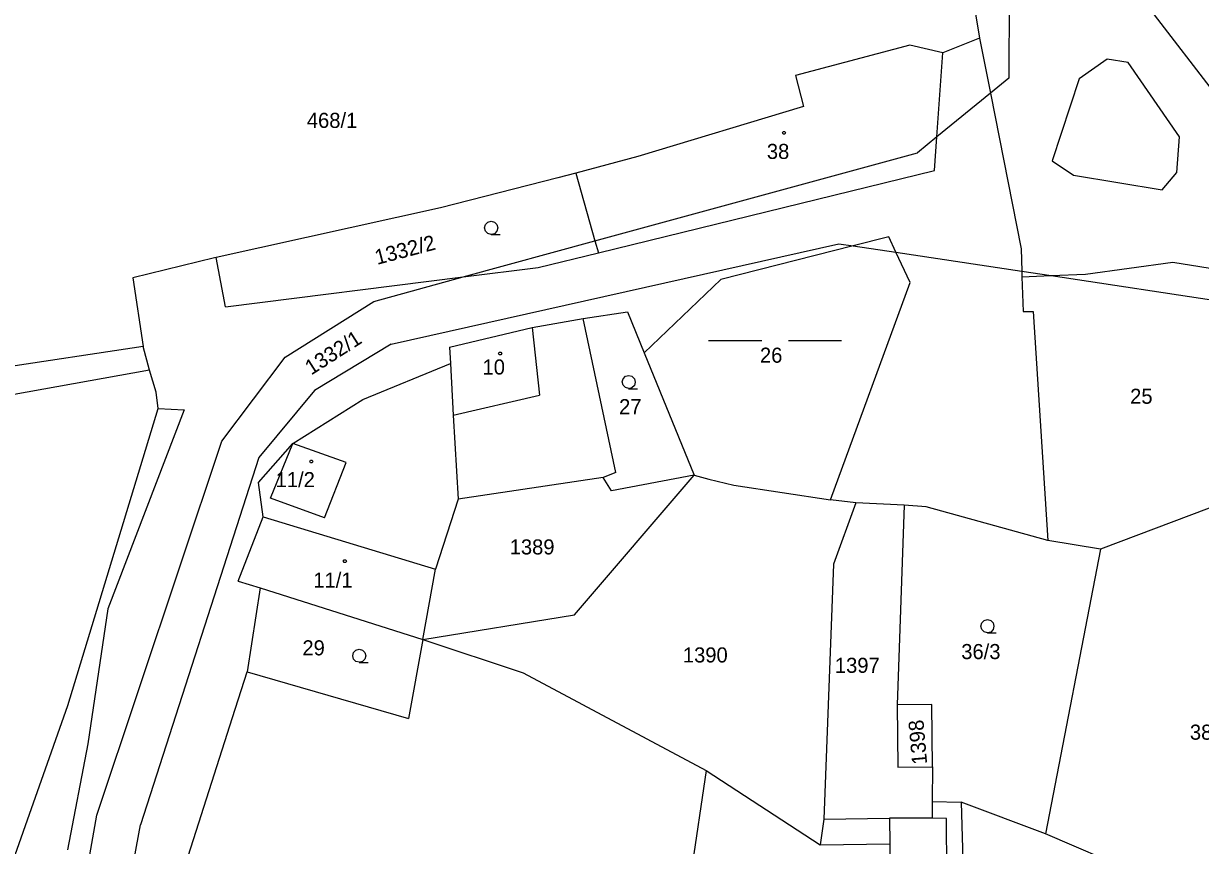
# Model space of a CAD drawing. Extents: x -852001 to -842497, y -1063614 to -1052182.
# Drawn here: x -844674.2 to -844541.5, y -1061526.1 to -1061433.4 of the extents above; entities that cross this region are included whole.
import ezdxf

# ---------------------------------------------------------------- set-up
doc = ezdxf.new("R2010")
doc.units = 0
for name, color, linetype in [('Default', 7, 'Continuous'), ('KN_HRANICE', 7, 'Continuous'), ('KN_KULTURY', 7, 'Continuous'), ('KN_PARCELY', 7, 'Continuous'), ('KN_SLUCKY', 7, 'Continuous')]:
    doc.layers.add(name, color=color, linetype=linetype)

# ---------------------------------------------------------------- blocks, each defined once
blk = doc.blocks.new('304')
at = {"layer": 'Default'}
blk.add_lwpolyline([(0, 0), (-0.38, 0.1), (-0.65, 0.37), (-0.75, 0.74), (-0.65, 1.11), (-0.38, 1.38), (-0.01, 1.48), (0.36, 1.38), (0.63, 1.11), (0.73, 0.73), (0.63, 0.35), (0.36, 0.08), (-0.02, -0.02), (0.98, -0.02)], dxfattribs=at)
blk = doc.blocks.new('NAHRADNI_SYMBOL')
at = {"layer": 'Default'}
blk.add_lwpolyline([(0.09, 0.15), (0.18, 0), (0.09, -0.15), (-0.09, -0.15), (-0.18, 0), (-0.09, 0.15), (0.09, 0.15)], dxfattribs=at)
blk = doc.blocks.new('803')
at = {"layer": 'Default'}
for p, q in [((-7.5, 0), (-1.5, 0)), ((1.5, 0), (7.5, 0))]:
    blk.add_line(p, q, dxfattribs=at)
blk = doc.blocks.new('402')
at = {"layer": 'Default'}
blk.add_lwpolyline([(0.09, 0.15), (0.18, 0), (0.09, -0.15), (-0.09, -0.15), (-0.18, 0), (-0.09, 0.15), (0.09, 0.15)], dxfattribs=at)

msp = doc.modelspace()

# ---------------------------------------------------------------- linework, layer by layer
at = {"layer": 'KN_HRANICE'}
for p, q in [((-844567.19, -1061430.48), (-844566.46, -1061435.08)), ((-844567.19, -1061430.48), (-844566.46, -1061435.08)), ((-844574.31, -1061435.87), (-844587.2, -1061439.3)), ((-844574.31, -1061435.87), (-844587.2, -1061439.3)), ((-844570.56, -1061436.72), (-844574.31, -1061435.87)), ((-844570.56, -1061436.72), (-844574.31, -1061435.87)), ((-844566.46, -1061435.08), (-844570.56, -1061436.72)), ((-844566.46, -1061435.08), (-844570.56, -1061436.72)), ((-844566.46, -1061435.08), (-844565.22, -1061441.3)), ((-844566.46, -1061435.08), (-844565.22, -1061441.3)), ((-844571.24, -1061446.2), (-844570.56, -1061436.72)), ((-844571.24, -1061446.2), (-844570.56, -1061436.72)), ((-844587.2, -1061439.3), (-844586.28, -1061442.8)), ((-844587.2, -1061439.3), (-844586.28, -1061442.8)), ((-844565.22, -1061441.3), (-844561.73, -1061458.84)), ((-844565.22, -1061441.3), (-844561.73, -1061458.84)), ((-844586.28, -1061442.8), (-844604.97, -1061448.44)), ((-844586.28, -1061442.8), (-844604.97, -1061448.44)), ((-844571.51, -1061450), (-844571.24, -1061446.2)), ((-844571.51, -1061450), (-844571.24, -1061446.2)), ((-844604.97, -1061448.44), (-844611.96, -1061450.29)), ((-844604.97, -1061448.44), (-844611.96, -1061450.29)), ((-844613.99, -1061450.83), (-844627.22, -1061454.2)), ((-844613.99, -1061450.83), (-844627.22, -1061454.2)), ((-844611.96, -1061450.29), (-844613.99, -1061450.83)), ((-844611.96, -1061450.29), (-844613.99, -1061450.83)), ((-844611.96, -1061450.29), (-844609.8, -1061457.94)), ((-844611.96, -1061450.29), (-844609.8, -1061457.94)), ((-844609.42, -1061459.29), (-844571.51, -1061450)), ((-844609.42, -1061459.29), (-844571.51, -1061450)), ((-844627.22, -1061454.2), (-844652.53, -1061459.81)), ((-844627.22, -1061454.2), (-844652.53, -1061459.81)), ((-844576.68, -1061457.48), (-844580.69, -1061458.5)), ((-844576.68, -1061457.48), (-844580.69, -1061458.5)), ((-844575.87, -1061459.23), (-844576.68, -1061457.48)), ((-844575.87, -1061459.23), (-844576.68, -1061457.48)), ((-844609.8, -1061457.94), (-844609.42, -1061459.29)), ((-844609.8, -1061457.94), (-844609.42, -1061459.29)), ((-844580.69, -1061458.5), (-844595.6, -1061462.3)), ((-844580.69, -1061458.5), (-844595.6, -1061462.3)), ((-844561.73, -1061458.84), (-844561.68, -1061461.36)), ((-844561.73, -1061458.84), (-844561.68, -1061461.36)), ((-844652.69, -1061459.85), (-844661.9, -1061462.12)), ((-844652.69, -1061459.85), (-844661.9, -1061462.12)), ((-844652.53, -1061459.81), (-844652.69, -1061459.85)), ((-844652.53, -1061459.81), (-844652.69, -1061459.85)), ((-844651.48, -1061465.37), (-844652.53, -1061459.81)), ((-844651.48, -1061465.37), (-844652.53, -1061459.81)), ((-844616.21, -1061460.95), (-844609.42, -1061459.29)), ((-844616.21, -1061460.95), (-844609.42, -1061459.29)), ((-844574.27, -1061462.65), (-844575.87, -1061459.23)), ((-844574.27, -1061462.65), (-844575.87, -1061459.23)), ((-844624.68, -1061462.01), (-844616.21, -1061460.95)), ((-844624.68, -1061462.01), (-844616.21, -1061460.95)), ((-844561.68, -1061461.36), (-844561.67, -1061462)), ((-844561.68, -1061461.36), (-844561.67, -1061462)), ((-844554.5, -1061461.7), (-844544.65, -1061460.34)), ((-844554.5, -1061461.7), (-844544.65, -1061460.34)), ((-844544.65, -1061460.34), (-844537.49, -1061461.47)), ((-844544.65, -1061460.34), (-844537.49, -1061461.47)), ((-844661.9, -1061462.12), (-844660.74, -1061469.85)), ((-844661.9, -1061462.12), (-844660.74, -1061469.85)), ((-844651.48, -1061465.37), (-844624.68, -1061462.01)), ((-844651.48, -1061465.37), (-844624.68, -1061462.01)), ((-844595.6, -1061462.3), (-844604.26, -1061470.57)), ((-844595.6, -1061462.3), (-844604.26, -1061470.57)), ((-844583.25, -1061487.14), (-844574.27, -1061462.65)), ((-844583.25, -1061487.14), (-844574.27, -1061462.65)), ((-844561.67, -1061462), (-844558.37, -1061461.86)), ((-844561.67, -1061462), (-844558.37, -1061461.86)), ((-844561.67, -1061462), (-844561.52, -1061465.91)), ((-844561.67, -1061462), (-844561.52, -1061465.91)), ((-844558.37, -1061461.86), (-844554.5, -1061461.7)), ((-844558.37, -1061461.86), (-844554.5, -1061461.7)), ((-844616.87, -1061467.72), (-844611.12, -1061466.69)), ((-844616.87, -1061467.72), (-844611.12, -1061466.69)), ((-844611.12, -1061466.69), (-844606.12, -1061465.95)), ((-844611.12, -1061466.69), (-844606.12, -1061465.95)), ((-844607.46, -1061484.06), (-844611.12, -1061466.69)), ((-844607.46, -1061484.06), (-844611.12, -1061466.69)), ((-844606.12, -1061465.95), (-844604.26, -1061470.57)), ((-844606.12, -1061465.95), (-844604.26, -1061470.57)), ((-844561.52, -1061465.91), (-844560.4, -1061465.91)), ((-844561.52, -1061465.91), (-844560.4, -1061465.91)), ((-844560.4, -1061465.91), (-844558.74, -1061491.73)), ((-844560.4, -1061465.91), (-844558.74, -1061491.73)), ((-844626.2, -1061469.92), (-844616.87, -1061467.72)), ((-844626.2, -1061469.92), (-844616.87, -1061467.72)), ((-844660.74, -1061469.85), (-844687.29, -1061473.84)), ((-844660.74, -1061469.85), (-844687.29, -1061473.84)), ((-844660.03, -1061472.53), (-844660.74, -1061469.85)), ((-844660.03, -1061472.53), (-844660.74, -1061469.85)), ((-844626.2, -1061469.92), (-844626.1, -1061471.78)), ((-844626.2, -1061469.92), (-844626.1, -1061471.78)), ((-844604.26, -1061470.57), (-844598.62, -1061484.35)), ((-844604.26, -1061470.57), (-844598.62, -1061484.35)), ((-844635.96, -1061475.84), (-844626.1, -1061471.78)), ((-844635.96, -1061475.84), (-844626.1, -1061471.78)), ((-844626.1, -1061471.78), (-844625.8, -1061477.58)), ((-844626.1, -1061471.78), (-844625.8, -1061477.58)), ((-844660.03, -1061472.53), (-844690.91, -1061478.06)), ((-844660.03, -1061472.53), (-844690.91, -1061478.06)), ((-844659.29, -1061474.99), (-844660.03, -1061472.53)), ((-844659.29, -1061474.99), (-844660.03, -1061472.53)), ((-844659.07, -1061476.84), (-844659.29, -1061474.99)), ((-844659.07, -1061476.84), (-844659.29, -1061474.99)), ((-844643.87, -1061480.8), (-844635.96, -1061475.84)), ((-844643.87, -1061480.8), (-844635.96, -1061475.84)), ((-844669.25, -1061510.34), (-844659.07, -1061476.84)), ((-844669.25, -1061510.34), (-844659.07, -1061476.84)), ((-844656.11, -1061476.98), (-844664.72, -1061499.45)), ((-844656.11, -1061476.98), (-844664.72, -1061499.45)), ((-844659.07, -1061476.84), (-844656.11, -1061476.98)), ((-844659.07, -1061476.84), (-844656.11, -1061476.98)), ((-844625.8, -1061477.58), (-844625.23, -1061487.08)), ((-844625.8, -1061477.58), (-844625.23, -1061487.08)), ((-844647.74, -1061485.2), (-844643.87, -1061480.8)), ((-844647.74, -1061485.2), (-844643.87, -1061480.8)), ((-844646.4, -1061486.96), (-844643.87, -1061480.8)), ((-844646.4, -1061486.96), (-844643.87, -1061480.8)), ((-844637.85, -1061482.93), (-844643.87, -1061480.8)), ((-844637.85, -1061482.93), (-844643.87, -1061480.8)), ((-844640.3, -1061489.16), (-844637.85, -1061482.93)), ((-844640.3, -1061489.16), (-844637.85, -1061482.93)), ((-844607.46, -1061484.06), (-844608.86, -1061484.63)), ((-844607.46, -1061484.06), (-844608.86, -1061484.63)), ((-844647.22, -1061489.07), (-844647.74, -1061485.2)), ((-844647.22, -1061489.07), (-844647.74, -1061485.2)), ((-844608.86, -1061484.63), (-844625.23, -1061487.08)), ((-844608.86, -1061484.63), (-844625.23, -1061487.08)), ((-844612.11, -1061500.09), (-844598.62, -1061484.35)), ((-844612.11, -1061500.09), (-844598.62, -1061484.35)), ((-844607.93, -1061486.13), (-844608.86, -1061484.63)), ((-844607.93, -1061486.13), (-844608.86, -1061484.63)), ((-844598.62, -1061484.35), (-844607.93, -1061486.13)), ((-844598.62, -1061484.35), (-844607.93, -1061486.13)), ((-844598.62, -1061484.35), (-844596.96, -1061484.81)), ((-844598.62, -1061484.35), (-844596.96, -1061484.81)), ((-844596.96, -1061484.81), (-844594.13, -1061485.5)), ((-844596.96, -1061484.81), (-844594.13, -1061485.5)), ((-844533.17, -1061485.27), (-844552.79, -1061492.69)), ((-844533.17, -1061485.27), (-844552.79, -1061492.69)), ((-844594.13, -1061485.5), (-844583.25, -1061487.14)), ((-844594.13, -1061485.5), (-844583.25, -1061487.14)), ((-844640.3, -1061489.16), (-844646.4, -1061486.96)), ((-844640.3, -1061489.16), (-844646.4, -1061486.96)), ((-844625.23, -1061487.08), (-844627.77, -1061494.95)), ((-844625.23, -1061487.08), (-844627.77, -1061494.95)), ((-844580.39, -1061487.47), (-844583.25, -1061487.14)), ((-844580.39, -1061487.47), (-844583.25, -1061487.14)), ((-844580.39, -1061487.47), (-844582.89, -1061494.41)), ((-844580.39, -1061487.47), (-844582.89, -1061494.41)), ((-844574.94, -1061487.74), (-844580.39, -1061487.47)), ((-844574.94, -1061487.74), (-844580.39, -1061487.47)), ((-844574.94, -1061487.74), (-844575.71, -1061510.27)), ((-844574.94, -1061487.74), (-844575.71, -1061510.27)), ((-844572.44, -1061487.93), (-844574.94, -1061487.74)), ((-844572.44, -1061487.93), (-844574.94, -1061487.74)), ((-844558.74, -1061491.73), (-844572.44, -1061487.93)), ((-844558.74, -1061491.73), (-844572.44, -1061487.93)), ((-844650.03, -1061496.31), (-844647.22, -1061489.07)), ((-844650.03, -1061496.31), (-844647.22, -1061489.07)), ((-844552.79, -1061492.69), (-844558.74, -1061491.73)), ((-844552.79, -1061492.69), (-844558.74, -1061491.73)), ((-844552.79, -1061492.69), (-844559.01, -1061524.82)), ((-844552.79, -1061492.69), (-844559.01, -1061524.82)), ((-844582.89, -1061494.41), (-844584.01, -1061523.15)), ((-844582.89, -1061494.41), (-844584.01, -1061523.15)), ((-844629.2, -1061502.88), (-844627.77, -1061494.95)), ((-844629.2, -1061502.88), (-844627.77, -1061494.95)), ((-844650.03, -1061496.31), (-844647.56, -1061497.06)), ((-844650.03, -1061496.31), (-844647.56, -1061497.06)), ((-844647.56, -1061497.06), (-844649.02, -1061506.53)), ((-844647.56, -1061497.06), (-844649.02, -1061506.53)), ((-844647.56, -1061497.06), (-844629.2, -1061502.88)), ((-844647.56, -1061497.06), (-844629.2, -1061502.88)), ((-844664.72, -1061499.45), (-844667, -1061514.65)), ((-844664.72, -1061499.45), (-844667, -1061514.65)), ((-844629.2, -1061502.88), (-844612.11, -1061500.09)), ((-844629.2, -1061502.88), (-844612.11, -1061500.09)), ((-844629.2, -1061502.88), (-844630.81, -1061511.79)), ((-844629.2, -1061502.88), (-844630.81, -1061511.79)), ((-844629.2, -1061502.88), (-844617.88, -1061506.63)), ((-844629.2, -1061502.88), (-844617.88, -1061506.63)), ((-844650.67, -1061511.68), (-844649.02, -1061506.53)), ((-844650.67, -1061511.68), (-844649.02, -1061506.53)), ((-844649.02, -1061506.53), (-844630.81, -1061511.79)), ((-844649.02, -1061506.53), (-844630.81, -1061511.79)), ((-844617.88, -1061506.63), (-844597.26, -1061517.65)), ((-844617.88, -1061506.63), (-844597.26, -1061517.65)), ((-844676.11, -1061529.78), (-844669.25, -1061510.34)), ((-844676.11, -1061529.78), (-844669.25, -1061510.34)), ((-844571.81, -1061510.23), (-844575.71, -1061510.27)), ((-844571.81, -1061510.23), (-844575.71, -1061510.27)), ((-844575.71, -1061510.27), (-844575.64, -1061517.27)), ((-844575.71, -1061510.27), (-844575.64, -1061517.27)), ((-844571.74, -1061517.23), (-844571.81, -1061510.23)), ((-844571.74, -1061517.23), (-844571.81, -1061510.23)), ((-844656.75, -1061530.65), (-844650.67, -1061511.68)), ((-844656.75, -1061530.65), (-844650.67, -1061511.68)), ((-844667, -1061514.65), (-844669.29, -1061526.62)), ((-844667, -1061514.65), (-844669.29, -1061526.62)), ((-844575.64, -1061517.27), (-844571.74, -1061517.23)), ((-844575.64, -1061517.27), (-844571.74, -1061517.23)), ((-844571.74, -1061517.23), (-844571.77, -1061521.17)), ((-844571.74, -1061517.23), (-844571.77, -1061521.17)), ((-844597.26, -1061517.65), (-844605.93, -1061575.54)), ((-844597.26, -1061517.65), (-844605.93, -1061575.54)), ((-844597.26, -1061517.65), (-844584.4, -1061526.05)), ((-844597.26, -1061517.65), (-844584.4, -1061526.05)), ((-844571.77, -1061521.17), (-844571.79, -1061523.05)), ((-844571.77, -1061521.17), (-844571.79, -1061523.05)), ((-844571.77, -1061521.17), (-844568.5, -1061521.23)), ((-844571.77, -1061521.17), (-844568.5, -1061521.23)), ((-844568.5, -1061521.23), (-844568.15, -1061533.97)), ((-844559.01, -1061524.82), (-844568.5, -1061521.23)), ((-844568.5, -1061521.23), (-844568.15, -1061533.97)), ((-844559.01, -1061524.82), (-844568.5, -1061521.23)), ((-844584.01, -1061523.15), (-844576.61, -1061523.02)), ((-844584.01, -1061523.15), (-844576.61, -1061523.02)), ((-844576.61, -1061523.02), (-844576.55, -1061525.94)), ((-844571.79, -1061523.05), (-844576.61, -1061523.02)), ((-844576.61, -1061523.02), (-844576.55, -1061525.94)), ((-844571.79, -1061523.05), (-844576.61, -1061523.02)), ((-844529.43, -1061537.42), (-844559.01, -1061524.82)), ((-844529.43, -1061537.42), (-844559.01, -1061524.82)), ((-844584.4, -1061526.05), (-844576.55, -1061525.94)), ((-844584.4, -1061526.05), (-844576.55, -1061525.94)), ((-844576.55, -1061525.94), (-844576.36, -1061539.23)), ((-844576.55, -1061525.94), (-844576.36, -1061539.23))]:
    msp.add_line(p, q, dxfattribs=at)
at = {"layer": 'KN_SLUCKY'}
for p, q in [((-844532.72, -1061450.71), (-844558.62, -1061416.89)), ((-844532.72, -1061450.71), (-844558.62, -1061416.89)), ((-844563.06, -1061419.45), (-844563.13, -1061439.59)), ((-844563.06, -1061419.45), (-844563.13, -1061439.59)), ((-844552.06, -1061437.44), (-844555.2, -1061439.65)), ((-844552.06, -1061437.44), (-844555.2, -1061439.65)), ((-844549.68, -1061437.82), (-844552.06, -1061437.44)), ((-844549.68, -1061437.82), (-844552.06, -1061437.44)), ((-844543.9, -1061446.22), (-844549.68, -1061437.82)), ((-844543.9, -1061446.22), (-844549.68, -1061437.82)), ((-844563.13, -1061439.59), (-844565.22, -1061441.3)), ((-844563.13, -1061439.59), (-844565.22, -1061441.3)), ((-844555.2, -1061439.65), (-844558.26, -1061448.9)), ((-844555.2, -1061439.65), (-844558.26, -1061448.9)), ((-844565.22, -1061441.3), (-844571.24, -1061446.2)), ((-844565.22, -1061441.3), (-844571.24, -1061446.2)), ((-844571.24, -1061446.2), (-844573.45, -1061448)), ((-844571.24, -1061446.2), (-844573.45, -1061448)), ((-844544.19, -1061450.24), (-844543.9, -1061446.22)), ((-844544.19, -1061450.24), (-844543.9, -1061446.22)), ((-844609.8, -1061457.94), (-844573.45, -1061448)), ((-844609.8, -1061457.94), (-844573.45, -1061448)), ((-844558.26, -1061448.9), (-844555.86, -1061450.54)), ((-844558.26, -1061448.9), (-844555.86, -1061450.54)), ((-844555.86, -1061450.54), (-844545.86, -1061452.19)), ((-844555.86, -1061450.54), (-844545.86, -1061452.19)), ((-844545.86, -1061452.19), (-844544.19, -1061450.24)), ((-844545.86, -1061452.19), (-844544.19, -1061450.24)), ((-844632.78, -1061469.59), (-844582.31, -1061458.26)), ((-844632.78, -1061469.59), (-844582.31, -1061458.26)), ((-844624.68, -1061462.01), (-844609.8, -1061457.94)), ((-844624.68, -1061462.01), (-844609.8, -1061457.94)), ((-844582.31, -1061458.26), (-844580.69, -1061458.5)), ((-844582.31, -1061458.26), (-844580.69, -1061458.5)), ((-844580.69, -1061458.5), (-844575.87, -1061459.23)), ((-844580.69, -1061458.5), (-844575.87, -1061459.23)), ((-844575.87, -1061459.23), (-844561.68, -1061461.36)), ((-844575.87, -1061459.23), (-844561.68, -1061461.36)), ((-844561.68, -1061461.36), (-844558.37, -1061461.86)), ((-844561.68, -1061461.36), (-844558.37, -1061461.86)), ((-844634.73, -1061464.76), (-844624.68, -1061462.01)), ((-844634.73, -1061464.76), (-844624.68, -1061462.01)), ((-844558.37, -1061461.86), (-844538.17, -1061464.9)), ((-844558.37, -1061461.86), (-844538.17, -1061464.9)), ((-844644.73, -1061471.07), (-844634.73, -1061464.76)), ((-844644.73, -1061471.07), (-844634.73, -1061464.76)), ((-844616.87, -1061467.72), (-844616.07, -1061475.32)), ((-844616.87, -1061467.72), (-844616.07, -1061475.32)), ((-844632.78, -1061469.59), (-844641.42, -1061474.8)), ((-844632.78, -1061469.59), (-844641.42, -1061474.8)), ((-844651.89, -1061480.51), (-844644.73, -1061471.07)), ((-844651.89, -1061480.51), (-844644.73, -1061471.07)), ((-844641.42, -1061474.8), (-844647.72, -1061482.35)), ((-844641.42, -1061474.8), (-844647.72, -1061482.35)), ((-844625.8, -1061477.58), (-844616.07, -1061475.32)), ((-844625.8, -1061477.58), (-844616.07, -1061475.32)), ((-844665.98, -1061522.69), (-844651.89, -1061480.51)), ((-844665.98, -1061522.69), (-844651.89, -1061480.51)), ((-844647.72, -1061482.35), (-844661.05, -1061523.77)), ((-844647.72, -1061482.35), (-844661.05, -1061523.77)), ((-844647.22, -1061489.07), (-844627.77, -1061494.95)), ((-844647.22, -1061489.07), (-844627.77, -1061494.95)), ((-844671.44, -1061554.37), (-844665.98, -1061522.69)), ((-844671.44, -1061554.37), (-844665.98, -1061522.69)), ((-844666.26, -1061551.77), (-844661.05, -1061523.77)), ((-844666.26, -1061551.77), (-844661.05, -1061523.77)), ((-844584.01, -1061523.15), (-844584.4, -1061526.05)), ((-844584.01, -1061523.15), (-844584.4, -1061526.05)), ((-844570.17, -1061523.06), (-844571.79, -1061523.05)), ((-844570.17, -1061523.06), (-844571.79, -1061523.05)), ((-844570.1, -1061539.27), (-844570.17, -1061523.06)), ((-844570.1, -1061539.27), (-844570.17, -1061523.06))]:
    msp.add_line(p, q, dxfattribs=at)

# ---------------------------------------------------------------- block references
at = {"layer": 'KN_KULTURY'}
for name, p in [('NAHRADNI_SYMBOL', (-844588.49, -1061445.75)), ('NAHRADNI_SYMBOL', (-844588.49, -1061445.75)), ('304', (-844621.49, -1061457.21)), ('304', (-844621.49, -1061457.21)), ('803', (-844589.49, -1061469.18)), ('803', (-844589.49, -1061469.18)), ('402', (-844620.5, -1061470.65)), ('402', (-844620.5, -1061470.65)), ('304', (-844605.99, -1061474.59)), ('304', (-844605.99, -1061474.59)), ('402', (-844641.79, -1061482.81)), ('402', (-844641.79, -1061482.81)), ('402', (-844638, -1061494.04)), ('402', (-844638, -1061494.04)), ('304', (-844565.54, -1061502.13)), ('304', (-844565.54, -1061502.13)), ('304', (-844636.37, -1061505.46)), ('304', (-844636.37, -1061505.46))]:
    msp.add_blockref(name, p, dxfattribs=at)

# ---------------------------------------------------------------- texts
at = {"layer": 'KN_PARCELY'}
for s, p in [('468/1', (-844642.29, -1061445.2)), ('468/1', (-844642.29, -1061445.2)), ('38', (-844590.42, -1061448.7)), ('38', (-844590.42, -1061448.7)), ('26', (-844591.2, -1061471.68)), ('26', (-844591.2, -1061471.68)), ('10', (-844622.48, -1061473.01)), ('10', (-844622.48, -1061473.01)), ('25', (-844549.46, -1061476.31)), ('25', (-844549.46, -1061476.31)), ('27', (-844607.08, -1061477.48)), ('27', (-844607.08, -1061477.48)), ('11/2', (-844645.81, -1061485.71)), ('11/2', (-844645.81, -1061485.71)), ('1389', (-844619.42, -1061493.3)), ('1389', (-844619.42, -1061493.3)), ('11/1', (-844641.56, -1061497.04)), ('11/1', (-844641.56, -1061497.04)), ('29', (-844642.79, -1061504.68)), ('29', (-844642.79, -1061504.68)), ('1390', (-844599.89, -1061505.48)), ('1390', (-844599.89, -1061505.48)), ('36/3', (-844568.5, -1061505.1)), ('36/3', (-844568.5, -1061505.1)), ('1397', (-844582.75, -1061506.65)), ('1397', (-844582.75, -1061506.65)), ('38/1', (-844542.72, -1061514.19)), ('38/1', (-844542.72, -1061514.19))]:
    msp.add_text(s, height=1.7, dxfattribs=at).set_placement(p)
for s, rotation, p in [('1332/2', 14.725, (-844634.37, -1061460.65)), ('1332/2', 14.725, (-844634.37, -1061460.65)), ('1332/1', 32.659, (-844641.8, -1061473.13)), ('1332/1', 32.659, (-844641.8, -1061473.13)), ('1398', 94.996, (-844572.34, -1061516.92)), ('1398', 94.996, (-844572.34, -1061516.92))]:
    msp.add_text(s, height=1.7, rotation=rotation, dxfattribs=at).set_placement(p)

doc.saveas('drawing.dxf')
